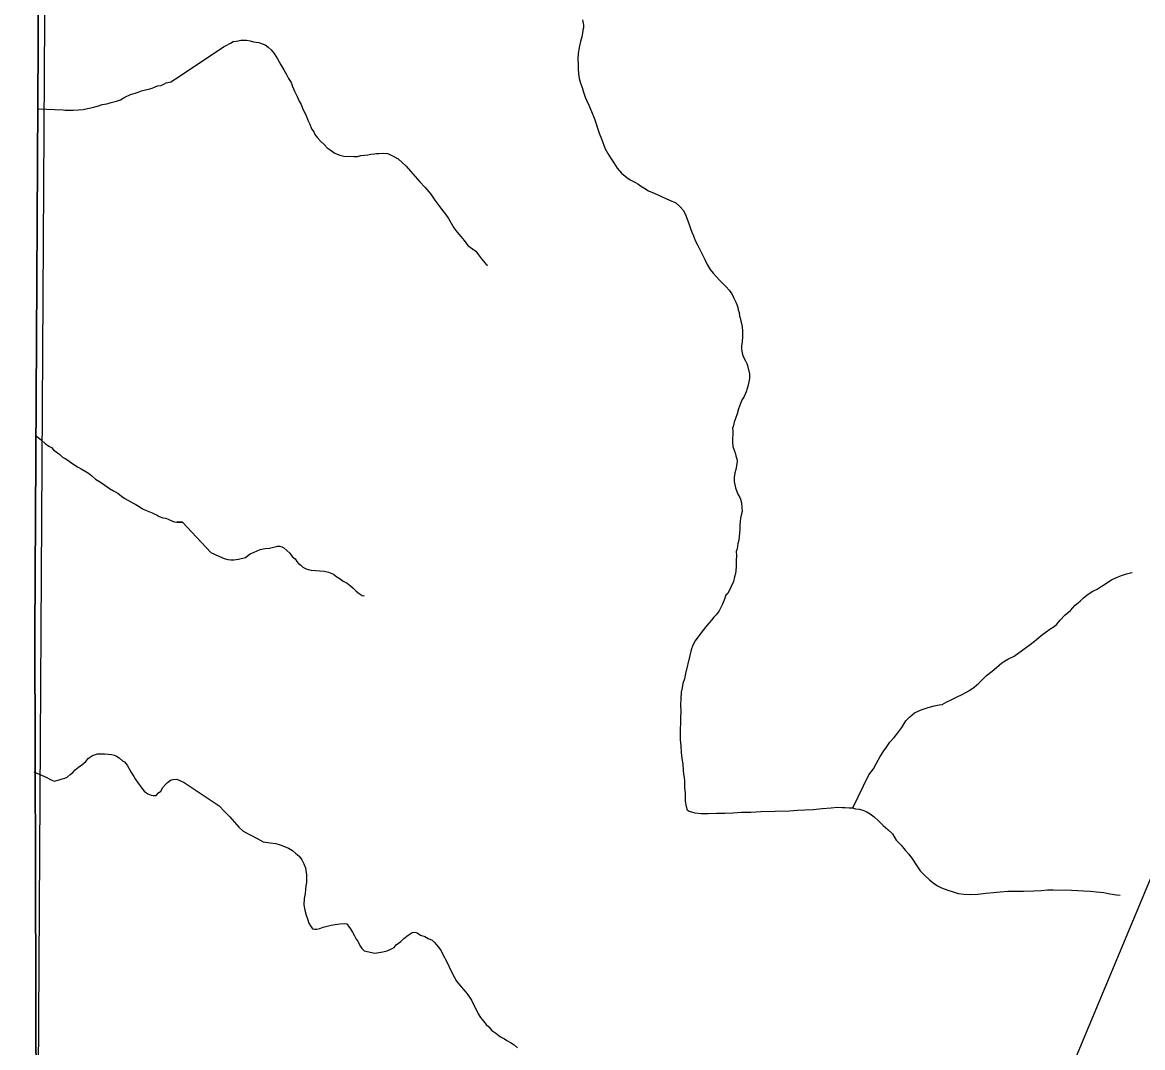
# Model space of a CAD drawing. Extents: x 2010165 to 2382125, y 1060529 to 1407316.
# Drawn here: x 2139493 to 2144901, y 1208766 to 1213712 of the extents above; entities that cross this region are included whole.
import ezdxf

# ---------------------------------------------------------------- set-up
doc = ezdxf.new("R2010")
doc.units = 0
for name, color, linetype in [('GM_X_Adjacent_County', 7, 'Continuous'), ('GM_X_Corporation', 7, 'Continuous'), ('GM_X_County', 7, 'Continuous'), ('GM_X_Minor_River', 7, 'Continuous'), ('GM_X_Rail_Line', 7, 'Continuous')]:
    doc.layers.add(name, color=color, linetype=linetype)

msp = doc.modelspace()

# ---------------------------------------------------------------- linework, layer by layer
at = {"layer": 'GM_X_Adjacent_County'}
msp.add_lwpolyline([(2139646.1, 1221239.5), (2139604.7, 1218402.7), (2139571.8, 1213893.1), (2139553.6, 1210761.2), (2139563.1, 1207294.1), (2139522.3, 1201475.3), (2139521.7, 1198873.5), (2139549.1, 1193676.6), (2134076.1, 1193549.4), (2129443.2, 1193492.7), (2126053.1, 1193488.1), (2117908.3, 1193445.4), (2113522.7, 1193410.7)], dxfattribs=at)
at = {"layer": 'GM_X_Corporation'}
msp.add_lwpolyline([(2154020.1, 1193994.5), (2151351.3, 1193919.5), (2151107.4, 1193912.6), (2150229, 1193893.7), (2145028.4, 1193800.8), (2144321.2, 1193786.8), (2140581.8, 1193696.4), (2139549.1, 1193676.6), (2139563.1, 1207294.1), (2139646.1, 1221239.5)], dxfattribs=at)
at = {"layer": 'GM_X_County'}
msp.add_lwpolyline([(2158006.9, 1194141.9), (2151106.9, 1193912.6), (2145028.4, 1193800.8), (2144321.2, 1193786.8), (2140581.8, 1193696.4), (2139549.1, 1193676.6), (2139521.7, 1198873.5), (2139522.3, 1201475.3), (2139563.1, 1207294.1), (2139553.6, 1210761.2), (2139571.8, 1213893.1), (2139604.7, 1218402.7), (2139646.1, 1221239.5)], dxfattribs=at)
at = {"layer": 'GM_X_Minor_River'}
for points in [[(2142196.8, 1213724.7), (2142201, 1213708.7), (2142201.1, 1213698.7), (2142201.3, 1213686.7), (2142199.4, 1213674.6), (2142197.6, 1213660.5), (2142193.8, 1213642.4), (2142188.1, 1213620.3), (2142182.4, 1213600.2), (2142178.6, 1213582.1), (2142176.9, 1213562), (2142175.2, 1213535.9), (2142175.5, 1213511.8), (2142175.8, 1213487.7), (2142178.2, 1213463.7), (2142180.4, 1213441.6), (2142186.7, 1213419.6), (2142195, 1213397.7), (2142201.3, 1213375.7), (2142209.7, 1213351.7), (2142217.9, 1213333.8), (2142228.2, 1213313.8), (2142240.6, 1213281.9), (2142255.1, 1213247.9), (2142278.1, 1213178), (2142288.4, 1213150), (2142307.1, 1213102.1), (2142319.4, 1213080.2), (2142331.7, 1213058.3), (2142348.1, 1213034.4), (2142364.4, 1213008.5), (2142384.8, 1212984.7), (2142411.1, 1212964.9), (2142427.3, 1212953.1), (2142443.4, 1212945.3), (2142453.5, 1212939.4), (2142463.6, 1212933.5), (2142477.7, 1212923.6), (2142493.9, 1212913.8), (2142516.1, 1212900), (2142542.3, 1212888.3), (2142616.9, 1212855.1), (2142647.1, 1212841.4), (2142667.4, 1212823.6), (2142683.6, 1212805.8), (2142693.9, 1212785.8), (2142702.2, 1212763.9), (2142710.5, 1212741.9), (2142718.9, 1212717.9), (2142725.1, 1212700), (2142733.3, 1212682), (2142741.7, 1212660), (2142754, 1212636.1), (2142774.6, 1212594.2), (2142786.9, 1212568.3), (2142799.3, 1212544.4), (2142813.6, 1212520.5), (2142827.9, 1212502.6), (2142842.1, 1212486.7), (2142858.4, 1212468.9), (2142874.6, 1212453), (2142890.8, 1212437.2), (2142905.1, 1212421.3), (2142917.3, 1212403.4), (2142927.6, 1212381.4), (2142937.9, 1212363.5), (2142942, 1212351.5), (2142946.2, 1212337.5), (2142948.4, 1212325.5), (2142952.5, 1212313.5), (2142954.8, 1212295.5), (2142959, 1212281.5), (2142961.1, 1212271.5), (2142965.3, 1212259.5), (2142967.5, 1212243.5), (2142969.8, 1212223.4), (2142970.1, 1212195.4), (2142968.4, 1212171.3), (2142964.7, 1212151.2), (2142964.9, 1212137.1), (2142967.1, 1212117.1), (2142971.3, 1212105.1), (2142977.5, 1212091.1), (2142983.7, 1212079.2), (2142989.8, 1212067.2), (2142994, 1212057.2), (2143002.5, 1212017.2)], [(2140250.8, 1213452.2), (2140463.4, 1213595.1), (2140473.4, 1213599.2), (2140497.3, 1213611.6), (2140511.2, 1213619.8), (2140525.2, 1213621.9), (2140535.2, 1213624.1), (2140547.2, 1213626.2), (2140561.2, 1213626.4), (2140575.2, 1213626.6), (2140593.3, 1213622.8), (2140609.4, 1213619), (2140635.5, 1213615.3), (2140651.6, 1213609.4), (2140665.7, 1213603.6), (2140679.8, 1213593.7), (2140694, 1213579.9), (2140708.3, 1213562), (2140724.7, 1213536.1), (2140741.1, 1213508.2), (2140755.4, 1213484.3), (2140767.7, 1213460.4), (2140778, 1213442.5), (2140790.3, 1213422.6), (2140796.5, 1213402.6), (2140806.8, 1213380.6), (2140819.2, 1213354.7), (2140829.5, 1213332.8), (2140839.7, 1213316.8), (2140846, 1213298.8), (2140854.2, 1213280.9), (2140862.5, 1213262.9), (2140870.8, 1213241), (2140881.1, 1213221), (2140889.4, 1213199.1), (2140899.6, 1213185.1), (2140905.8, 1213171.2), (2140918, 1213155.3), (2140934.3, 1213137.4), (2140950.5, 1213123.6), (2140964.7, 1213107.7), (2140978.8, 1213097.8), (2140991, 1213090), (2141001.1, 1213082.1), (2141013.2, 1213076.2), (2141025.3, 1213072.3), (2141045.4, 1213066.6), (2141095.5, 1213065.2), (2141111.5, 1213065.3), (2141127.5, 1213069.6), (2141145.5, 1213071.8), (2141161.5, 1213074), (2141175.5, 1213076.2), (2141191.5, 1213078.4), (2141203.5, 1213080.5), (2141213.5, 1213080.7), (2141237.5, 1213080.9), (2141255.6, 1213079.2), (2141267.7, 1213075.3), (2141285.8, 1213065.5), (2141308, 1213053.7), (2141326.3, 1213035.9), (2141346.5, 1213018.1), (2141366.9, 1212994.3), (2141389.3, 1212968.4), (2141411.6, 1212942.6), (2141436, 1212916.9), (2141464.5, 1212883.1), (2141484.9, 1212855.3), (2141503.3, 1212829.4), (2141521.6, 1212805.6), (2141535.9, 1212787.7), (2141550.2, 1212765.8), (2141562.5, 1212743.9), (2141576.8, 1212722), (2141591.1, 1212702.1), (2141609.4, 1212680.2), (2141625.7, 1212660.4), (2141644, 1212636.5), (2141666.3, 1212620.7), (2141682.5, 1212608.9), (2141694.7, 1212591), (2141709, 1212571.1), (2141725.3, 1212553.2), (2141733.4, 1212543.3), (2141739.5, 1212541.4)], [(2139571.7, 1213296.3), (2139690.3, 1213291.1), (2139700.3, 1213289.2), (2139714.3, 1213289.4), (2139738.4, 1213289.7), (2139764.5, 1213290.1), (2139786.5, 1213292.4), (2139808.5, 1213296.8), (2139824.5, 1213301), (2139842.4, 1213305.3), (2139860.4, 1213309.6), (2139878.4, 1213315.9), (2139900.4, 1213320.2), (2139922.3, 1213326.5), (2139948.3, 1213332.9), (2139966.3, 1213339.2), (2139988.1, 1213351.6), (2140016, 1213364), (2140038, 1213370.4), (2140052, 1213376.6), (2140067.9, 1213382.8), (2140087.9, 1213387.1), (2140107.9, 1213391.4), (2140119.9, 1213395.6), (2140133.8, 1213401.9), (2140145.8, 1213406), (2140161.8, 1213408.3), (2140175.7, 1213414.5), (2140187.7, 1213420.7), (2140203.6, 1213424.9), (2140209.7, 1213425), (2140250.8, 1213452.1)], [(2143002.5, 1212017.2), (2143002.8, 1211995.1), (2142997.2, 1211963), (2142987.6, 1211930.8), (2142975.9, 1211904.5), (2142968.1, 1211892.4), (2142960.3, 1211874.2), (2142950.6, 1211848), (2142942.9, 1211823.9), (2142935.2, 1211801.7), (2142929.4, 1211783.6), (2142925.7, 1211767.5), (2142921.8, 1211753.4), (2142922, 1211741.3), (2142922.2, 1211723.3), (2142920.4, 1211707.2), (2142920.6, 1211691.2), (2142923, 1211667.1), (2142929.2, 1211649.2), (2142933.4, 1211635.2), (2142937.6, 1211621.2), (2142941.8, 1211607.2), (2142943.9, 1211595.2), (2142940.2, 1211573.1), (2142936.5, 1211554.9), (2142932.7, 1211538.8), (2142928.9, 1211516.7), (2142929.2, 1211496.7), (2142935.6, 1211466.7), (2142941.8, 1211448.7), (2142948.1, 1211432.7), (2142954.2, 1211422.8), (2142960.3, 1211412.8), (2142964.6, 1211394.8), (2142966.9, 1211372.8), (2142967.1, 1211352.7), (2142963.4, 1211334.6), (2142959.6, 1211320.5), (2142957.8, 1211304.4), (2142956, 1211286.3), (2142956.3, 1211266.3), (2142954.5, 1211248.2), (2142952.7, 1211232.1), (2142950.9, 1211214.1), (2142947.1, 1211198), (2142943.5, 1211171.8), (2142939.6, 1211159.8), (2142939.9, 1211139.7), (2142938.2, 1211115.6), (2142938.6, 1211083.5), (2142935, 1211053.4), (2142931.2, 1211037.3), (2142925.5, 1211015.1), (2142913.8, 1210986.9), (2142898.2, 1210956.6), (2142888.3, 1210948.5), (2142882.5, 1210930.3), (2142872.8, 1210906.1), (2142857.2, 1210873.9), (2142841.5, 1210853.6), (2142831.6, 1210843.4), (2142819.7, 1210829.2), (2142807.9, 1210815.1), (2142790.1, 1210794.8), (2142768.5, 1210766.4), (2142740.9, 1210728), (2142729.2, 1210707.8), (2142721.5, 1210685.6), (2142715.8, 1210657.4), (2142694.9, 1210570.9), (2142689.2, 1210544.8), (2142681.5, 1210522.6), (2142677.8, 1210502.5), (2142674.1, 1210480.4), (2142672.5, 1210450.3), (2142670.9, 1210418.2), (2142671.3, 1210388.1), (2142669.7, 1210357.9), (2142670, 1210331.9), (2142668.4, 1210301.8), (2142668.7, 1210275.7), (2142669, 1210251.6), (2142671.4, 1210221.6), (2142673.9, 1210189.5), (2142676.2, 1210161.4), (2142680.6, 1210133.4), (2142683, 1210105.3), (2142685.3, 1210085.3), (2142687.5, 1210069.3), (2142689.7, 1210053.2), (2142689.9, 1210037.2), (2142690.1, 1210021.2), (2142692.5, 1209993.1), (2142693, 1209955), (2142697.3, 1209929), (2142701.5, 1209913), (2142711.6, 1209907.1), (2142739.8, 1209899.4), (2142769.9, 1209895.8), (2142803.9, 1209896.2), (2142844, 1209896.7)], [(2139560.2, 1211717.1), (2139585.1, 1211696.3), (2139603.4, 1211680.5), (2139621.6, 1211668.7), (2139633.7, 1211660.9), (2139643.9, 1211651), (2139656.1, 1211641.1), (2139674.3, 1211627.4), (2139686.5, 1211615.5), (2139700.7, 1211607.7), (2139712.8, 1211599.8), (2139725, 1211590), (2139741.2, 1211580.2), (2139759.4, 1211568.4), (2139777.6, 1211558.6), (2139795.8, 1211546.9), (2139812, 1211537.1), (2139828.2, 1211525.3), (2139846.5, 1211509.5), (2139870.8, 1211493.8), (2139891, 1211480), (2139913.3, 1211464.3), (2139933.5, 1211452.6), (2139953.7, 1211440.8), (2139972, 1211427), (2139988.2, 1211415.2), (2140030.6, 1211391.8), (2140040.7, 1211385.9), (2140056.9, 1211376.1), (2140073.1, 1211366.3), (2140087.3, 1211358.5), (2140103.4, 1211352.7), (2140119.5, 1211346.9), (2140129.6, 1211341), (2140143.8, 1211335.2), (2140153.9, 1211329.3), (2140172, 1211321.6), (2140186.1, 1211319.8), (2140200.2, 1211314), (2140214.3, 1211308.2), (2140226.4, 1211302.3), (2140238.5, 1211300.5), (2140265.7, 1211300.7), (2140265.7, 1211300.7), (2140238.5, 1211300.5)], [(2140265.7, 1211300.8), (2140403.3, 1211154.7), (2140441.6, 1211137.1), (2140467.8, 1211125.4), (2140485.9, 1211121.6), (2140499.9, 1211119.8), (2140513.9, 1211119.9), (2140535.9, 1211122.2), (2140569.9, 1211130.6), (2140579.8, 1211138.8), (2140593.7, 1211149), (2140611.6, 1211157.2), (2140641.5, 1211169.6), (2140665.5, 1211173.9), (2140685.5, 1211176.2), (2140699.5, 1211178.4), (2140713.5, 1211182.6), (2140725.5, 1211184.7), (2140735.5, 1211184.8), (2140745.5, 1211183), (2140755.6, 1211177.1), (2140769.8, 1211165.2), (2140784, 1211151.3), (2140796.2, 1211135.4), (2140810.4, 1211123.6), (2140818.6, 1211111.6), (2140826.7, 1211101.7), (2140836.8, 1211093.8), (2140847, 1211083.9), (2140863.1, 1211076.1), (2140885.2, 1211070.3), (2140951.4, 1211065.1), (2140971.5, 1211059.3), (2140995.7, 1211049.6), (2141011.9, 1211037.8), (2141028, 1211027.9), (2141042.2, 1211016.1), (2141060.4, 1211006.3), (2141076.6, 1210994.4), (2141090.7, 1210982.6), (2141104.9, 1210968.7), (2141119.1, 1210956.8), (2141133.3, 1210947), (2141143.3, 1210945.1), (2141143.3, 1210945.1), (2141143.3, 1210947.1)], [(2143501.3, 1209922.6), (2143578.8, 1210082.2), (2143602.5, 1210110.6), (2143616.2, 1210138.9), (2143633.8, 1210171.2), (2143651.5, 1210197.5), (2143665.2, 1210215.7), (2143681, 1210240), (2143700.7, 1210262.3), (2143718.4, 1210284.6), (2143738.1, 1210310.9), (2143757.7, 1210343.2), (2143777.5, 1210361.5), (2143799.3, 1210381.9), (2143831.2, 1210396.3), (2143865.1, 1210406.8), (2143895, 1210415.1), (2143919, 1210419.4), (2143933, 1210421.6), (2143954.9, 1210433.9), (2143976.8, 1210444.2), (2144002.7, 1210456.6), (2144032.5, 1210471), (2144062.4, 1210487.4), (2144088.2, 1210505.8), (2144110, 1210524.1), (2144127.8, 1210542.4), (2144147.6, 1210560.7), (2144175.3, 1210583.1), (2144195.1, 1210599.4), (2144220.9, 1210621.8), (2144250.7, 1210640.2), (2144280.6, 1210654.6), (2144358, 1210711.7), (2144387.7, 1210734.2), (2144411.5, 1210754.5), (2144435.3, 1210772.9), (2144453.2, 1210785.1), (2144473, 1210797.4), (2144486.9, 1210809.6), (2144502.7, 1210827.9), (2144526.4, 1210854.2), (2144552.2, 1210874.6), (2144575.9, 1210901), (2144599.7, 1210919.3), (2144615.5, 1210935.6), (2144637.3, 1210953.9), (2144661.1, 1210968.2), (2144681, 1210978.5), (2144700.9, 1210990.8), (2144716.8, 1211001), (2144732.7, 1211011.2), (2144750.6, 1211023.5), (2144774.5, 1211033.8), (2144798.4, 1211044.2), (2144822.3, 1211052.5), (2144836.3, 1211054.6), (2144848.3, 1211058.8), (2144850.3, 1211058.8)], [(2139548.5, 1210097.4), (2139610.7, 1210069.4), (2139622.8, 1210063.6), (2139632.9, 1210057.7), (2139647.1, 1210051.9), (2139671, 1210058.2), (2139685, 1210062.4), (2139699, 1210066.7), (2139709, 1210070.8), (2139724.8, 1210083.1), (2139736.7, 1210093.3), (2139748.6, 1210105.5), (2139764.4, 1210119.8), (2139780.3, 1210130.1), (2139790.2, 1210138.2), (2139800.1, 1210146.4), (2139811.9, 1210162.6), (2139821.8, 1210168.8), (2139831.8, 1210174.9), (2139855.7, 1210183.3), (2139867.7, 1210183.5), (2139889.8, 1210183.8), (2139907.8, 1210182.1), (2139923.9, 1210180.3), (2139938, 1210176.5), (2139948.1, 1210172.6), (2139960.2, 1210164.8), (2139976.5, 1210149), (2139986.6, 1210145.1), (2139998.9, 1210129.2), (2140017.4, 1210097.4), (2140025.6, 1210083.5), (2140031.7, 1210073.5), (2140037.9, 1210063.6), (2140044.1, 1210053.6), (2140052.3, 1210041.7), (2140062.5, 1210029.8), (2140070.6, 1210017.9), (2140080.9, 1210004), (2140099.1, 1209990.2), (2140115.3, 1209984.4), (2140125.3, 1209982.6), (2140139.3, 1209982.8), (2140151.2, 1209995), (2140161.1, 1210003.2), (2140170.9, 1210021.4), (2140184.7, 1210035.6), (2140194.6, 1210045.8), (2140208.4, 1210056), (2140220.4, 1210060.2), (2140238.5, 1210060.5), (2140274.4, 1210045.3)], [(2140274.4, 1210044.6), (2140443.3, 1209933.4), (2140469.8, 1209905.6), (2140494.1, 1209879.8), (2140516.5, 1209854), (2140538.9, 1209830.2), (2140559.2, 1209810.4), (2140629.8, 1209773.2), (2140656, 1209759.4), (2140690.1, 1209753.9), (2140716.2, 1209750.2), (2140738.3, 1209744.4), (2140758.5, 1209736.6), (2140778.6, 1209728.9), (2140796.8, 1209717), (2140813, 1209703.2), (2140829.2, 1209689.3), (2140841.5, 1209671.4), (2140851.7, 1209653.5), (2140860, 1209633.6), (2140864.5, 1209599.5), (2140864.7, 1209577.4), (2140864.9, 1209563.4), (2140861.1, 1209547.3), (2140859.4, 1209529.2), (2140857.6, 1209509.1), (2140853.9, 1209485), (2140852.3, 1209454.9), (2140856.7, 1209428.9), (2140863, 1209404.9), (2140869.3, 1209386.9), (2140875.5, 1209366.9), (2140883.7, 1209353), (2140893.9, 1209339.1), (2140904, 1209337.2), (2140914, 1209337.3), (2140929.9, 1209341.5), (2140945.9, 1209347.7), (2140963.9, 1209352), (2140983.8, 1209356.2), (2141003.8, 1209360.5), (2141025.8, 1209362.8), (2141049.8, 1209365.1), (2141059.9, 1209363.2), (2141076.2, 1209341.3), (2141086.5, 1209323.4), (2141096.7, 1209305.4), (2141104.9, 1209289.5), (2141113.1, 1209279.6), (2141119.3, 1209265.6), (2141125.4, 1209253.6), (2141131.6, 1209243.7), (2141143.7, 1209233.8), (2141194, 1209222.4), (2141214, 1209224.6), (2141234, 1209228.9), (2141253.9, 1209233.2), (2141271.9, 1209241.4), (2141287.8, 1209249.6), (2141297.6, 1209261.8), (2141319.5, 1209278.1), (2141335.3, 1209292.3), (2141355.1, 1209308.6), (2141375, 1209320.9), (2141387, 1209323.1), (2141399.1, 1209319.2), (2141415.2, 1209309.4), (2141435.4, 1209301.6), (2141451.5, 1209291.8), (2141471.6, 1209284), (2141481.8, 1209274.1), (2141492, 1209262.2), (2141502.1, 1209250.2), (2141514.4, 1209232.3), (2141524.7, 1209212.4), (2141539, 1209186.5), (2141553.5, 1209156.6), (2141569.9, 1209122.7), (2141588.4, 1209086.8), (2141610.8, 1209059), (2141633.2, 1209033.2), (2141643.4, 1209021.3), (2141651.6, 1209009.3), (2141661.8, 1208995.4), (2141670, 1208977.5), (2141682.3, 1208953.6), (2141692.7, 1208929.6), (2141704.9, 1208911.7), (2141719.2, 1208893.8), (2141731.4, 1208877.9), (2141745.6, 1208866.1), (2141759.9, 1208848.2), (2141778, 1208836.4), (2141794.2, 1208822.5), (2141808.4, 1208814.7), (2141820.5, 1208808.8), (2141832.6, 1208800.9), (2141848.8, 1208791.1)], [(2142844, 1209896.7), (2142884.1, 1209897.1), (2142922.1, 1209899.6), (2142964.1, 1209902.2), (2143010.2, 1209902.7), (2143058.3, 1209905.3), (2143196.4, 1209909), (2143234.5, 1209911.5), (2143270.5, 1209913.9), (2143310.6, 1209914.4), (2143354.6, 1209919), (2143396.6, 1209923.5), (2143428.6, 1209925.9), (2143450.7, 1209924.2), (2143464.7, 1209924.3), (2143484.8, 1209922.6), (2143500.8, 1209922.8), (2143514.9, 1209918.9), (2143532.9, 1209917.2), (2143551, 1209911.4), (2143567.1, 1209905.6), (2143585.3, 1209893.7), (2143605.5, 1209879.9), (2143625.8, 1209860.1), (2143648.2, 1209838.3), (2143670.5, 1209818.6), (2143692.8, 1209796.8), (2143711.2, 1209766.9), (2143735.6, 1209743.1), (2143753.9, 1209719.3), (2143772.2, 1209699.4), (2143790.5, 1209675.6), (2143806.9, 1209647.7), (2143827.3, 1209619.8), (2143849.7, 1209596.1), (2143872, 1209576.3), (2143890.2, 1209560.4), (2143910.4, 1209546.6), (2143930.6, 1209536.9), (2143960.8, 1209525.2), (2143986.9, 1209517.5), (2144011.1, 1209509.8), (2144037.2, 1209506.1), (2144069.3, 1209504.5), (2144105.3, 1209506.9), (2144143.3, 1209511.4), (2144181.3, 1209513.9), (2144213.3, 1209518.3), (2144249.4, 1209520.7), (2144287.4, 1209521.2), (2144325.5, 1209521.6), (2144375.6, 1209522.3), (2144411.6, 1209524.7), (2144441.6, 1209527.1), (2144469.7, 1209527.4), (2144557.8, 1209526.5), (2144587.9, 1209524.9), (2144616, 1209523.2), (2144648, 1209521.6), (2144678.1, 1209518), (2144714.3, 1209514.4), (2144742.4, 1209508.7), (2144774.5, 1209503.1), (2144792.6, 1209501.3), (2144792.6, 1209501.3)], [(2141848.8, 1208791.1), (2141866.9, 1208779.3), (2141883.2, 1208765.4)]]:
    msp.add_lwpolyline(points, dxfattribs=at)
at = {"layer": 'GM_X_Rail_Line'}
msp.add_lwpolyline([(2139551, 1196578.6), (2139781, 1197160.3), (2141193.1, 1200580), (2143996.7, 1207322.9), (2145005, 1209738.1)], dxfattribs=at)

doc.saveas('drawing.dxf')
